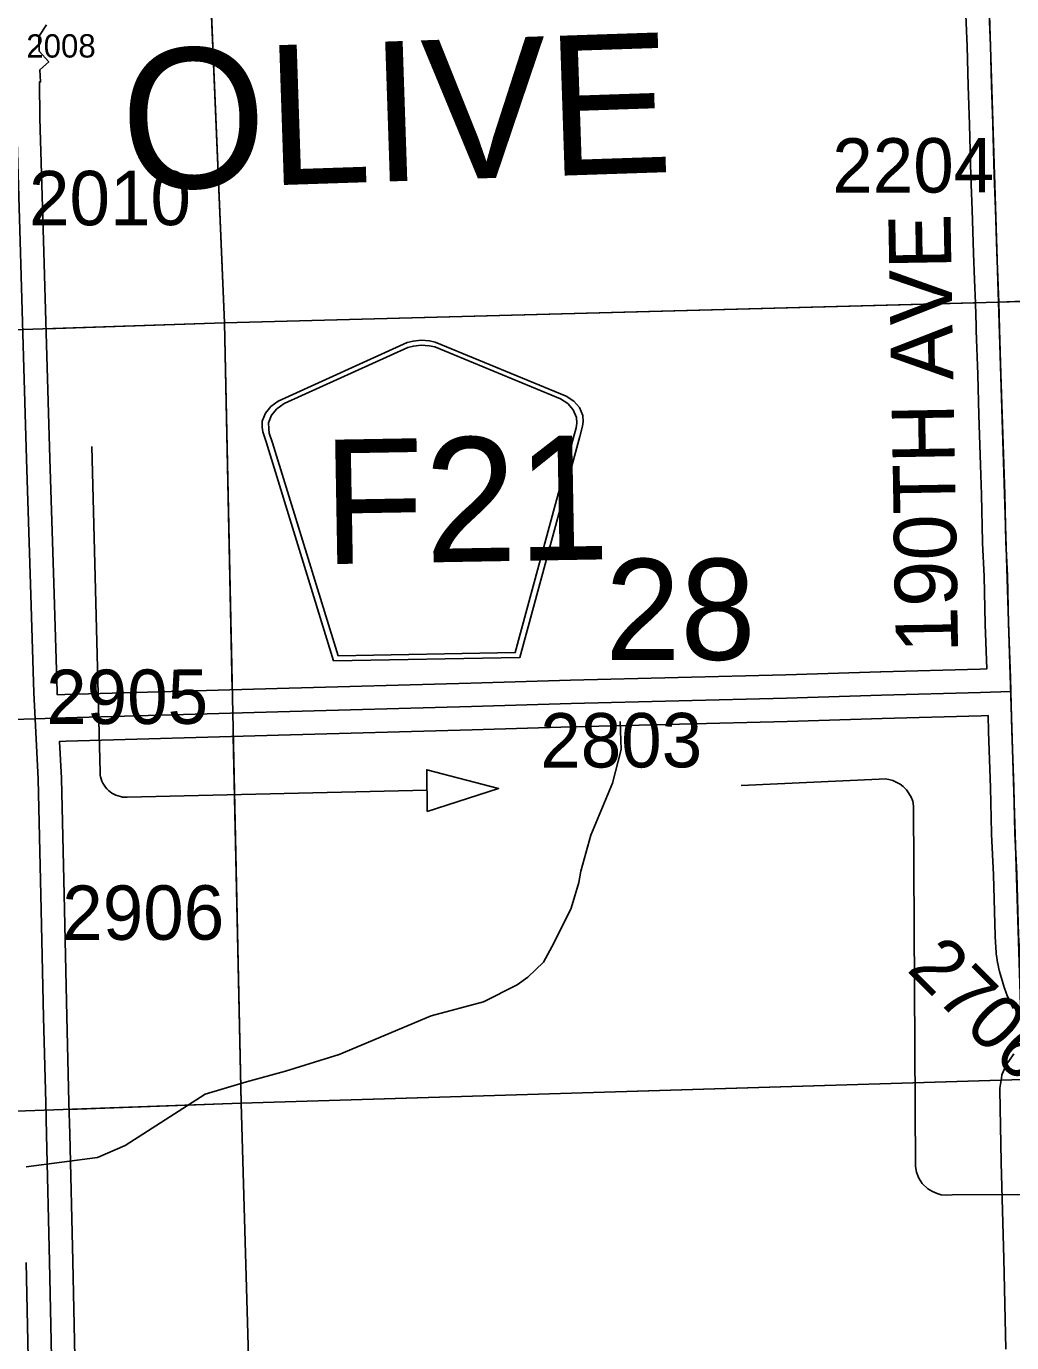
# Model space of a CAD drawing. Extents: x 128.7 to 185.5, y -21.4 to 12.6.
# Drawn here: x 142.052 to 143.319, y -12.802 to -11.108 of the extents above; entities that cross this region are included whole.
import ezdxf

# ---------------------------------------------------------------- set-up
doc = ezdxf.new("R2010")
doc.units = 0
for name, color, linetype in [('tdCoDirctArrow', 7, 'Continuous'), ('tdCoHydroRiver', 7, 'Continuous'), ('tdCoSecRdNmbr', 7, 'Continuous'), ('tdCoSecRdTxt', 7, 'Continuous'), ('tdCoSecRteBand', 7, 'Continuous'), ('tdCoSecRteCL', 7, 'Continuous'), ('tdCoSectLine', 7, 'Continuous'), ('tdCoSectLinePart', 7, 'Continuous'), ('tdCoSectNmbr', 7, 'Continuous'), ('tdCoShieldCoRte', 7, 'Continuous'), ('tdCoSurfAsphalt', 7, 'Continuous'), ('tdCoSurfGravel', 7, 'Continuous'), ('tdCoTwpNameTxt', 7, 'Continuous')]:
    doc.layers.add(name, color=color, linetype=linetype)

msp = doc.modelspace()

# ---------------------------------------------------------------- linework, layer by layer
at = {"layer": 'tdCoDirctArrow'}
for points in [[(142.136, -11.6487), (142.1465, -12.0679), (142.1468, -12.0715), (142.1472, -12.0737), (142.148, -12.0765), (142.1489, -12.0793), (142.1502, -12.0819), (142.1516, -12.0845), (142.1533, -12.0869), (142.1551, -12.0891), (142.1572, -12.0912), (142.1594, -12.0931), (142.1618, -12.0948), (142.1644, -12.0962), (142.167, -12.0974), (142.1698, -12.0984), (142.1726, -12.0992), (142.1755, -12.0997), (142.1784, -12.0999), (142.1813, -12.0999), (142.567, -12.0907)], [(142.9709, -12.0851), (143.1483, -12.0767), (143.1563, -12.0764), (143.1611, -12.0773), (143.166, -12.0785), (143.1714, -12.0809), (143.1754, -12.0831), (143.1793, -12.0861), (143.1835, -12.0903), (143.1864, -12.0942), (143.1895, -12.0997), (143.1916, -12.1051), (143.1926, -12.1115), (143.1954, -12.5752), (143.1966, -12.5823), (143.1994, -12.59), (143.2039, -12.5969), (143.2111, -12.6038), (143.2169, -12.6074), (143.223, -12.6099), (143.2282, -12.6115), (143.2355, -12.6118), (143.2422, -12.6116), (143.7335, -12.6111)]]:
    msp.add_lwpolyline(points, dxfattribs=at)
msp.add_lwpolyline([(142.5674, -12.1185), (142.6591, -12.0889), (142.5666, -12.0646)], close=True, dxfattribs=at)
at = {"layer": 'tdCoHydroRiver'}
msp.add_lwpolyline([(142.8155, -12.0025), (142.8167, -12.0388), (142.8055, -12.0818), (142.7777, -12.149), (142.765, -12.1952), (142.7623, -12.2095), (142.7523, -12.2429), (142.7301, -12.2879), (142.7167, -12.312), (142.6968, -12.3316), (142.683, -12.3415), (142.6395, -12.3634), (142.5722, -12.3814), (142.4539, -12.431), (142.3851, -12.4522), (142.3349, -12.4663), (142.2815, -12.4821), (142.179, -12.5482), (142.1431, -12.5634), (142.0516, -12.5756)], dxfattribs=at)
at = {"layer": 'tdCoSecRteBand'}
for points in [[(142.0776, -11.1063), (142.0678, -11.1213), (142.0678, -11.1213), (142.0681, -11.1401), (142.0806, -11.1541), (142.069, -11.1644), (142.0699, -11.1798), (142.0686, -11.1799), (142.0691, -11.2266), (142.0738, -11.3839), (142.0738, -11.384), (142.0738, -11.384), (142.0775, -11.5176), (142.082, -11.6643), (142.0869, -11.8248), (142.0913, -11.9646), (142.0915, -11.9683)], [(142.0915, -11.9683), (142.101, -11.968), (142.101, -11.968), (142.101, -11.968), (142.3743, -11.9603), (142.6233, -11.9532), (142.7515, -11.9495), (142.7516, -11.9495), (142.7517, -11.9495), (143.0285, -11.9426), (143.1504, -11.9386), (143.1505, -11.9386), (143.1506, -11.9386), (143.2778, -11.9352), (143.2869, -11.9349), (143.2849, -11.8777), (143.2849, -11.8775), (143.2849, -11.8773), (143.2835, -11.816), (143.2814, -11.7728), (143.2814, -11.7724), (143.2814, -11.772), (143.2802, -11.711), (143.279, -11.6726), (143.2767, -11.6087), (143.2767, -11.6086), (143.2767, -11.6085), (143.2753, -11.5561), (143.2734, -11.4995), (143.2734, -11.4995), (143.2734, -11.4995), (143.2732, -11.4941), (143.2723, -11.4643), (143.271, -11.4345), (143.2712, -11.4345), (143.2699, -11.4002), (143.2699, -11.4001), (143.2699, -11.3999), (143.2683, -11.3444), (143.2666, -11.3011), (143.2666, -11.301), (143.2666, -11.3009), (143.2646, -11.2345), (143.2646, -11.2345), (143.2646, -11.2345), (143.2631, -11.185), (143.2631, -11.1849), (143.2631, -11.1849), (143.2617, -11.1338), (143.2601, -11.0941)], [(143.3209, -12.3718), (143.317, -12.3636), (143.3167, -12.363), (143.3165, -12.3623), (143.3129, -12.354), (143.3126, -12.3533), (143.3124, -12.3527), (143.3093, -12.3442), (143.309, -12.3435), (143.3088, -12.3429), (143.3061, -12.3342), (143.3058, -12.3335), (143.3057, -12.3329), (143.3033, -12.3241), (143.3031, -12.3234), (143.303, -12.3227), (143.3011, -12.3139), (143.3009, -12.3132), (143.3008, -12.3125), (143.2993, -12.3036), (143.299, -12.3019), (143.2989, -12.3003), (143.2977, -12.2791), (143.2977, -12.2787), (143.2977, -12.2782), (143.2954, -12.2), (143.2929, -12.1475), (143.2929, -12.1471), (143.2929, -12.1468), (143.2915, -12.0875), (143.2892, -12.0157), (143.2892, -12.0156), (143.2892, -12.0156), (143.2887, -11.9949), (143.2795, -11.9951), (143.2795, -11.9951), (143.2795, -11.9951), (143.1523, -11.9986), (143.0303, -12.0025), (143.0302, -12.0025), (143.0301, -12.0025), (142.7532, -12.0095), (142.625, -12.0132), (142.625, -12.0132), (142.625, -12.0132), (142.376, -12.0203), (142.376, -12.0203), (142.3759, -12.0203), (142.1027, -12.0279), (142.0944, -12.0282), (142.0967, -12.0753), (142.0967, -12.0757), (142.0968, -12.0761), (142.1002, -12.225), (142.1002, -12.2251), (142.1002, -12.2251), (142.1037, -12.3821), (142.1065, -12.4925), (142.1076, -12.533), (142.1076, -12.533), (142.1076, -12.533), (142.1115, -12.697), (142.1115, -12.6971), (142.1116, -12.6971), (142.114, -12.8197)], [(143.3113, -12.8099), (143.3088, -12.6938), (143.3056, -12.5698), (143.3056, -12.5697), (143.3056, -12.5696), (143.3039, -12.4766), (143.3039, -12.4741), (143.3042, -12.4717), (143.305, -12.4667), (143.3057, -12.4616), (143.3063, -12.4573), (143.3081, -12.4534), (143.3123, -12.4443), (143.3135, -12.4417), (143.3151, -12.4394), (143.3218, -12.4301)], [(142.054, -12.8209), (142.0516, -12.6984)]]:
    msp.add_lwpolyline(points, dxfattribs=at)
at = {"layer": 'tdCoSecRteCL'}
for points in [[(143.3023, -11.4632), (143.3019, -11.4531), (143.2999, -11.399), (143.2983, -11.3434), (143.2966, -11.3), (143.2946, -11.2336), (143.2931, -11.1841), (143.2917, -11.1327), (143.29, -11.0928), (143.2878, -11.0304), (143.2863, -10.9761), (143.2857, -10.9568)], [(142.063, -11.9991), (142.0613, -11.9658), (142.0569, -11.8257), (142.052, -11.6652), (142.0475, -11.5185), (142.0438, -11.3848), (142.0391, -11.2272), (142.0382, -11.1517)], [(143.3023, -11.4632), (143.4256, -11.458), (143.5864, -11.4545), (143.7714, -11.4484), (143.9068, -11.4444), (144.0861, -11.4397), (144.2838, -11.4341), (144.3058, -11.4329)], [(143.3178, -11.964), (143.3174, -11.9465), (143.3149, -11.8766), (143.3135, -11.815), (143.3114, -11.7714), (143.3102, -11.7102), (143.3089, -11.6715), (143.3067, -11.6076), (143.3052, -11.5552), (143.3034, -11.4985), (143.3023, -11.4632)], [(142.063, -11.9991), (142.1019, -11.998), (142.3751, -11.9903), (142.6242, -11.9832), (142.7524, -11.9795), (143.0293, -11.9726), (143.1514, -11.9686), (143.2787, -11.9652), (143.3178, -11.964)], [(143.3844, -12.4076), (143.3731, -12.3966), (143.3674, -12.3895), (143.362, -12.3822), (143.357, -12.3746), (143.3523, -12.3668), (143.348, -12.3588), (143.3441, -12.3507), (143.3405, -12.3423), (143.3374, -12.3338), (143.3347, -12.3251), (143.3323, -12.3164), (143.3304, -12.3075), (143.3289, -12.2985), (143.3276, -12.2774), (143.3254, -12.1989), (143.3229, -12.1461), (143.3215, -12.0867), (143.3192, -12.0147), (143.3178, -11.964)], [(140.8067, -12.0346), (140.9472, -12.0313), (141.2558, -12.0239), (141.564, -12.014), (141.8454, -12.0056), (142.063, -11.9991)], [(142.1188, -14.128), (142.1188, -14.1096), (142.1141, -13.968), (142.1102, -13.8378), (142.1062, -13.7014), (142.1033, -13.554), (142.1018, -13.5047), (142.0988, -13.4087), (142.0941, -13.2595), (142.0902, -13.1086), (142.0877, -12.9754), (142.084, -12.8203), (142.0816, -12.6977), (142.0776, -12.5338), (142.0766, -12.4932), (142.0737, -12.3828), (142.0702, -12.2257), (142.0668, -12.0768), (142.063, -11.9991)]]:
    msp.add_lwpolyline(points, dxfattribs=at)
at = {"layer": 'tdCoSectLine'}
for points in [[(143.2707, -10.4636), (143.3019, -11.4632)], [(142.2643, -10.489), (142.3066, -11.4899)], [(143.3019, -11.4632), (144.3055, -11.4329)], [(142.3066, -11.4899), (143.3019, -11.4632)], [(143.3019, -11.4632), (143.3331, -12.4631)], [(141.2939, -11.523), (142.3066, -11.4899)], [(142.3066, -11.4899), (142.3279, -12.4936)], [(142.3279, -12.4936), (143.3331, -12.4631)], [(141.327, -12.5293), (142.3279, -12.4936)], [(142.3279, -12.4936), (142.3568, -13.4886)]]:
    msp.add_lwpolyline(points, dxfattribs=at)
at = {"layer": 'tdCoSectLinePart'}
for points in [[(142.2868, -11.021), (142.3066, -11.4899)], [(142.3066, -11.4899), (143.2718, -11.464)], [(142.0769, -11.4974), (142.3066, -11.4899)], [(142.3066, -11.4899), (142.3166, -11.962)], [(142.3179, -12.0219), (142.3279, -12.4936)], [(142.3279, -12.4936), (143.3053, -12.4639)], [(142.106, -12.5015), (142.3279, -12.4936)], [(142.3279, -12.4936), (142.3568, -13.4886)]]:
    msp.add_lwpolyline(points, dxfattribs=at)
at = {"layer": 'tdCoShieldCoRte'}
for points in [[(142.4469, -11.9244), (142.3601, -11.643), (142.356, -11.6299), (142.3551, -11.624), (142.355, -11.6162), (142.3591, -11.6058), (142.3662, -11.5972), (142.3756, -11.5904), (142.5416, -11.5151), (142.5491, -11.5133), (142.5595, -11.5122), (142.57, -11.513), (142.5775, -11.5145), (142.746, -11.5839), (142.7557, -11.5904), (142.7631, -11.5988), (142.7676, -11.609), (142.7677, -11.6168), (142.7671, -11.6227), (142.7634, -11.6359), (142.6864, -11.9202)], [(142.4527, -11.918), (142.3682, -11.6441), (142.3642, -11.6316), (142.3634, -11.6259), (142.3633, -11.6184), (142.3672, -11.6084), (142.374, -11.6002), (142.3831, -11.5936), (142.5425, -11.5214), (142.5496, -11.5197), (142.5596, -11.5186), (142.5697, -11.5193), (142.5769, -11.5208), (142.7387, -11.5874), (142.748, -11.5936), (142.7551, -11.6017), (142.7593, -11.6115), (142.7595, -11.619), (142.7589, -11.6247), (142.7554, -11.6374), (142.6805, -11.914)]]:
    msp.add_lwpolyline(points, close=True, dxfattribs=at)
at = {"layer": 'tdCoSurfAsphalt'}
msp.add_lwpolyline([(143.3192, -12.0147), (143.3178, -11.964), (143.3174, -11.9465), (143.3149, -11.8766), (143.3135, -11.815), (143.3114, -11.7714), (143.3102, -11.7102), (143.3089, -11.6715), (143.3067, -11.6076), (143.3052, -11.5552), (143.3034, -11.4985), (143.3023, -11.4632), (143.3019, -11.4531), (143.2999, -11.399), (143.2983, -11.3434), (143.2966, -11.3), (143.2946, -11.2336), (143.2931, -11.1841), (143.2917, -11.1327), (143.29, -11.0928)], dxfattribs=at)
at = {"layer": 'tdCoSurfGravel'}
for points in [[(142.063, -11.9991), (142.0613, -11.9658), (142.0569, -11.8257), (142.052, -11.6652), (142.0475, -11.5185), (142.0438, -11.3848), (142.0391, -11.2272), (142.0382, -11.1517)], [(143.3023, -11.4632), (143.4256, -11.458), (143.5864, -11.4545), (143.7714, -11.4484), (143.9068, -11.4444), (144.0861, -11.4397), (144.2838, -11.4341), (144.3058, -11.4329), (144.3433, -11.4309), (144.3926, -11.4309), (144.6074, -11.4232), (144.7452, -11.4193), (144.8076, -11.4161), (144.8436, -11.4104), (144.981, -11.4074), (145.038, -11.4067), (145.0695, -11.4084), (145.2249, -11.403), (145.3341, -11.4008), (145.4927, -11.3941), (145.6296, -11.3892), (145.7376, -11.3855), (145.8084, -11.3827)], [(142.063, -11.9991), (142.1019, -11.998), (142.3751, -11.9903), (142.6242, -11.9832), (142.7524, -11.9795), (143.0293, -11.9726), (143.1514, -11.9686), (143.2787, -11.9652), (143.3178, -11.964)], [(140.8067, -12.0346), (140.9472, -12.0313), (141.2558, -12.0239), (141.564, -12.014), (141.8454, -12.0056), (142.063, -11.9991)], [(142.0766, -12.4932), (142.0737, -12.3828), (142.0702, -12.2257), (142.0668, -12.0768), (142.063, -11.9991)], [(142.1018, -13.5047), (142.0988, -13.4087), (142.0941, -13.2595), (142.0902, -13.1086), (142.0877, -12.9754), (142.084, -12.8203), (142.0816, -12.6977), (142.0776, -12.5338), (142.0766, -12.4932)]]:
    msp.add_lwpolyline(points, dxfattribs=at)

# ---------------------------------------------------------------- texts
at = {"layer": 'tdCoSecRdNmbr'}
for s, height, rotation, p in [('2008', 0.03, 0.1076, (142.0517, -11.1486)), ('2204', 0.07, 0.1085, (143.0883, -11.3224)), ('2010', 0.07, 0.1077, (142.0552, -11.3644)), ('2905', 0.07, 0.1077, (142.0773, -12.006)), ('2803', 0.07, 0.1082, (142.7127, -12.0619)), ('2906', 0.07, 0.1077, (142.098, -12.2836)), ('2706', 0.07, 315.108, (143.1828, -12.3225))]:
    msp.add_text(s, height=height, rotation=rotation, dxfattribs=at).set_placement(p)
at = {"layer": 'tdCoSecRdTxt'}
msp.add_text('190TH AVE', height=0.08, rotation=91, dxfattribs=at).set_placement((143.2501, -11.9138))
at = {"layer": 'tdCoSectNmbr'}
msp.add_text('28', height=0.13, rotation=0.1082, dxfattribs=at).set_placement((142.7963, -11.9235))
at = {"layer": 'tdCoShieldCoRte'}
msp.add_text('F21', height=0.16, rotation=1, dxfattribs=at).set_placement((142.4341, -11.8003))
at = {"layer": 'tdCoTwpNameTxt'}
msp.add_text('OLIVE', height=0.18, rotation=1.915, dxfattribs=at).set_placement((142.1761, -11.3193))

doc.saveas('drawing.dxf')
